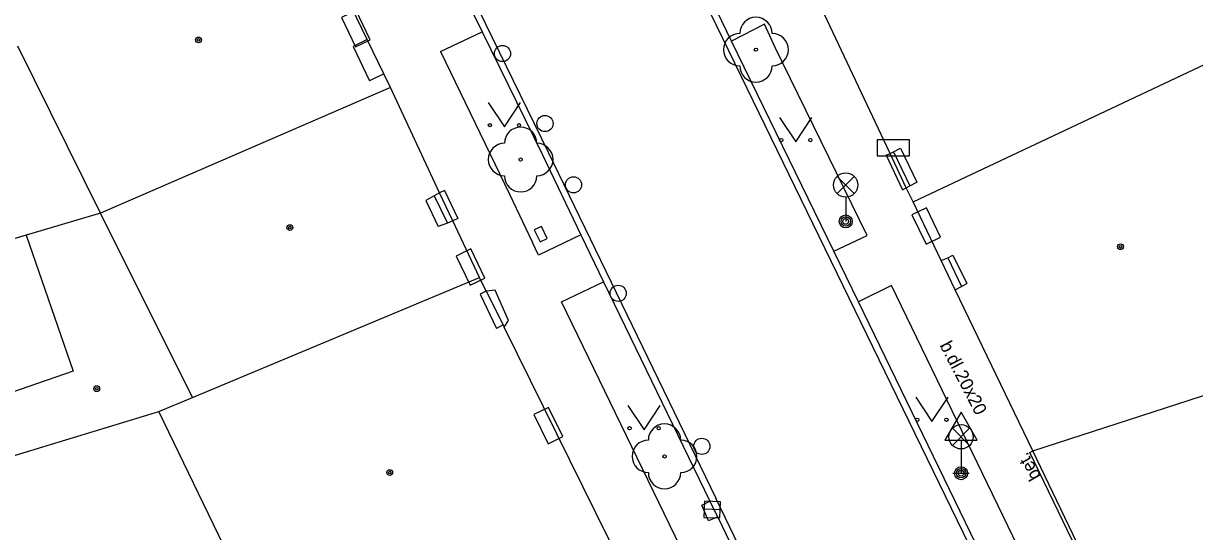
# Model space of a CAD drawing. Extents: x -595546 to -593986, y -1160845 to -1159202.
# Drawn here: x -595474.42 to -595438.29, y -1160147.77 to -1160132.09 of the extents above; entities that cross this region are included whole.
import ezdxf

# ---------------------------------------------------------------- set-up
doc = ezdxf.new("R2010")
doc.units = 0
for name, color, linetype in [('DOP - rozhrani ploch obecne', 7, 'Continuous'), ('Level 22', 7, 'Continuous'), ('Level 24', 7, 'Continuous'), ('Level 27', 7, 'Continuous'), ('Level 28', 7, 'Continuous'), ('Level 33', 7, 'Continuous'), ('Level 34', 7, 'Continuous'), ('Level 36', 7, 'Continuous'), ('Level 39', 7, 'Continuous'), ('slaboproud - povrch.  znaky a tel. budka skut. velikost', 7, 'Continuous'), ('TM - budovy zdene_ betonove - NP', 7, 'Continuous'), ('TM - budovy zdene_ betonove - VP', 7, 'Continuous'), ('TM - chodniky - VP', 7, 'Continuous'), ('TM - komunikace - VP', 7, 'Continuous'), ('TM - pomocna konstrukcni linie', 7, 'Continuous'), ('TM - popis povrchu', 7, 'Continuous'), ('TM - rozhrani mezi zpev. plochami mezi sebou - VP', 7, 'Continuous'), ('TM - rozhrani ploch obecne - VP', 7, 'Continuous'), ('TM - schody - NP', 7, 'Continuous'), ('TM - vstup do budovy - zdene_ betonove', 7, 'Continuous')]:
    doc.layers.add(name, color=color, linetype=linetype)

msp = doc.modelspace()

# ---------------------------------------------------------------- linework, layer by layer
at = {"layer": 'DOP - rozhrani ploch obecne'}
msp.add_lwpolyline([(-595474.34, -1160138.62), (-595477.76, -1160139.64)], dxfattribs=at)
at = {"layer": 'Level 22'}
for centre in [(-595451.82, -1160132.9), (-595459.08, -1160136.29), (-595454.64, -1160145.45)]:
    msp.add_circle(centre, 0.05, dxfattribs=at)
for centre, start, end in [((-595451.82, -1160132.4), 0, 180), ((-595452.32, -1160132.9), 90, 270), ((-595451.32, -1160132.9), 270, 90), ((-595451.82, -1160133.4), 180, 0), ((-595459.08, -1160135.79), 0, 180), ((-595459.58, -1160136.29), 90, 270), ((-595458.58, -1160136.29), 270, 90), ((-595459.08, -1160136.79), 180, 0), ((-595454.64, -1160144.95), 0, 180), ((-595455.14, -1160145.45), 90, 270), ((-595454.14, -1160145.45), 270, 90), ((-595454.64, -1160145.95), 180, 0)]:
    msp.add_arc(centre, 0.5, start, end, dxfattribs=at)
at = {"layer": 'Level 24'}
for points in [[(-595463.726, -1160132.593), (-595464.157, -1160131.69), (-595464.608, -1160131.905), (-595464.178, -1160132.808)], [(-595448.077, -1160136.178), (-595447.077, -1160136.178), (-595447.077, -1160135.678), (-595448.077, -1160135.678)], [(-595447.005, -1160138), (-595446.57, -1160138.9), (-595446.12, -1160138.682), (-595446.555, -1160137.782)], [(-595460.185, -1160139.951), (-595460.619, -1160139.05), (-595461.07, -1160139.267), (-595460.635, -1160140.168)], [(-595458.669, -1160144.161), (-595458.229, -1160145.059), (-595457.78, -1160144.839), (-595458.22, -1160143.941)]]:
    msp.add_lwpolyline(points, close=True, dxfattribs=at)
at = {"layer": 'Level 27'}
msp.add_line((-595452.92, -1160147.099), (-595453.42, -1160147.081), dxfattribs=at)
msp.add_lwpolyline([(-595452.911, -1160146.849), (-595453.411, -1160146.831), (-595453.429, -1160147.331), (-595452.929, -1160147.349)], close=True, dxfattribs=at)
at = {"layer": 'Level 28'}
for centre in [(-595459.64, -1160133.02), (-595458.33, -1160135.18), (-595457.45, -1160137.07), (-595456.07, -1160140.42), (-595453.49, -1160145.14)]:
    msp.add_circle(centre, 0.25, dxfattribs=at)
at = {"layer": 'Level 33'}
for p, q in [((-595449.315, -1160137.34), (-595448.785, -1160136.81)), ((-595449.315, -1160136.81), (-595448.785, -1160137.34)), ((-595449.05, -1160137.45), (-595449.05, -1160138.2)), ((-595445.755, -1160145.11), (-595445.225, -1160144.58)), ((-595445.755, -1160144.58), (-595445.225, -1160145.11)), ((-595445.49, -1160145.22), (-595445.49, -1160145.97))]:
    msp.add_line(p, q, dxfattribs=at)
for centre, radius in [((-595449.05, -1160137.075), 0.375), ((-595449.05, -1160138.2), 0.2), ((-595449.05, -1160138.2), 0.145), ((-595449.05, -1160138.2), 0.0876), ((-595445.49, -1160144.845), 0.375), ((-595445.49, -1160145.97), 0.2), ((-595445.49, -1160145.97), 0.145), ((-595445.49, -1160145.97), 0.0876)]:
    msp.add_circle(centre, radius, dxfattribs=at)
at = {"layer": 'Level 34'}
for p, q in [((-595445.49, -1160144.952), (-595445.49, -1160145.97)), ((-595445.74, -1160145.97), (-595445.24, -1160145.97))]:
    msp.add_line(p, q, dxfattribs=at)
msp.add_lwpolyline([(-595445.99, -1160144.952), (-595444.99, -1160144.952), (-595445.49, -1160144.086)], close=True, dxfattribs=at)
at = {"layer": 'Level 36'}
for points in [[(-595460.08, -1160134.53), (-595459.58, -1160135.28), (-595459.08, -1160134.53)], [(-595451.09, -1160134.99), (-595450.59, -1160135.74), (-595450.09, -1160134.99)], [(-595446.89, -1160143.62), (-595446.39, -1160144.37), (-595445.89, -1160143.62)], [(-595455.77, -1160143.88), (-595455.27, -1160144.63), (-595454.77, -1160143.88)]]:
    msp.add_lwpolyline(points, dxfattribs=at)
for centre in [(-595460.03, -1160135.23), (-595459.131, -1160135.23), (-595451.04, -1160135.69), (-595450.141, -1160135.69), (-595446.84, -1160144.32), (-595445.941, -1160144.32), (-595455.72, -1160144.58), (-595454.821, -1160144.58)]:
    msp.add_circle(centre, 0.05, dxfattribs=at)
at = {"layer": 'Level 39'}
for centre, radius in [((-595469.02, -1160132.6), 0.09), ((-595469.02, -1160132.6), 0.0398), ((-595466.2, -1160138.39), 0.09), ((-595466.2, -1160138.39), 0.0398), ((-595440.57, -1160138.98), 0.09), ((-595440.57, -1160138.98), 0.0398), ((-595472.16, -1160143.36), 0.09), ((-595472.16, -1160143.36), 0.0398), ((-595463.12, -1160145.95), 0.09), ((-595463.12, -1160145.95), 0.0398)]:
    msp.add_circle(centre, radius, dxfattribs=at)
at = {"layer": 'slaboproud - povrch.  znaky a tel. budka skut. velikost'}
for points in [[(-595458.44, -1160138.36), (-595458.66, -1160138.46)], [(-595458.66, -1160138.46), (-595458.48, -1160138.83)], [(-595458.26, -1160138.73), (-595458.44, -1160138.36)], [(-595458.48, -1160138.83), (-595458.26, -1160138.73)]]:
    msp.add_lwpolyline(points, dxfattribs=at)
at = {"layer": 'TM - budovy zdene_ betonove - NP'}
for points in [[(-595463.82, -1160132.59), (-595464.25, -1160132.8)], [(-595464.25, -1160132.8), (-595463.74, -1160133.86)], [(-595463.3, -1160133.65), (-595463.74, -1160133.86)], [(-595447.68, -1160136.1), (-595447.58, -1160136.05), (-595447.4, -1160135.96), (-595447.36, -1160135.94)], [(-595447.36, -1160135.94), (-595446.86, -1160136.99)], [(-595447.18, -1160137.16), (-595447.07, -1160137.1), (-595446.86, -1160136.99)], [(-595461.58, -1160137.32), (-595461.75, -1160137.41), (-595462.01, -1160137.55)], [(-595462.01, -1160137.55), (-595461.62, -1160138.36)], [(-595461.17, -1160138.18), (-595461.34, -1160138.25), (-595461.62, -1160138.36)], [(-595446.1, -1160139.41), (-595445.9, -1160139.32), (-595445.74, -1160139.24)], [(-595445.74, -1160139.24), (-595445.31, -1160140.12)], [(-595460.14, -1160140.35), (-595460.33, -1160140.44)], [(-595445.67, -1160140.31), (-595445.48, -1160140.21), (-595445.31, -1160140.12)], [(-595460.33, -1160140.44), (-595459.82, -1160141.5)], [(-595459.62, -1160141.39), (-595459.82, -1160141.5)]]:
    msp.add_lwpolyline(points, dxfattribs=at)
at = {"layer": 'TM - budovy zdene_ betonove - VP'}
for points in [[(-595463.82, -1160132.59), (-595465.92, -1160128.23)], [(-595447.68, -1160136.1), (-595447.78, -1160135.89), (-595449.79, -1160131.64)], [(-595472.04, -1160137.94), (-595474.59, -1160132.79)], [(-595446.97, -1160137.6), (-595437.96, -1160133.35)], [(-595463.1, -1160134.07), (-595463.3, -1160133.65)], [(-595463.1, -1160134.07), (-595472.04, -1160137.94)], [(-595461.58, -1160137.32), (-595463.1, -1160134.07)], [(-595446.97, -1160137.6), (-595447.18, -1160137.16)], [(-595446.1, -1160139.41), (-595446.97, -1160137.6)], [(-595472.04, -1160137.94), (-595474.34, -1160138.62)], [(-595469.21, -1160143.63), (-595472.04, -1160137.94)], [(-595460.35, -1160139.93), (-595461.17, -1160138.18)], [(-595474.34, -1160138.62), (-595472.89, -1160142.82)], [(-595469.21, -1160143.63), (-595460.35, -1160139.93)], [(-595460.14, -1160140.35), (-595460.35, -1160139.93)], [(-595443.28, -1160145.28), (-595445.67, -1160140.31)], [(-595455.95, -1160148.84), (-595459.59, -1160141.46)], [(-595443.28, -1160145.28), (-595433.6, -1160142.14)], [(-595472.89, -1160142.82), (-595476.17, -1160143.95)], [(-595470.24, -1160144.06), (-595469.21, -1160143.63)], [(-595476.47, -1160145.96), (-595470.24, -1160144.06)], [(-595465.94, -1160152.95), (-595470.24, -1160144.06)], [(-595440.67, -1160150.7), (-595443.28, -1160145.28)]]:
    msp.add_lwpolyline(points, dxfattribs=at)
at = {"layer": 'TM - chodniky - VP'}
for points in [[(-595461.55, -1160132.96), (-595460.27, -1160132.35)], [(-595451.56, -1160132.11), (-595452.57, -1160132.64)], [(-595448.39, -1160138.63), (-595451.23, -1160132.83), (-595451.56, -1160132.11)], [(-595461.55, -1160132.96), (-595459.42, -1160137.36), (-595458.71, -1160138.85)], [(-595458.53, -1160139.24), (-595458.71, -1160138.85)], [(-595457.22, -1160138.61), (-595458.53, -1160139.24)], [(-595449.42, -1160139.12), (-595448.39, -1160138.63)], [(-595457.82, -1160140.68), (-595456.52, -1160140.06)], [(-595447.64, -1160140.18), (-595448.66, -1160140.68)], [(-595442.18, -1160151.46), (-595447.64, -1160140.18)], [(-595452.48, -1160151.69), (-595457.82, -1160140.68)]]:
    msp.add_lwpolyline(points, dxfattribs=at)
at = {"layer": 'TM - komunikace - VP'}
for points in [[(-595460.72, -1160131.43), (-595460.27, -1160132.35)], [(-595452.57, -1160132.64), (-595453.03, -1160131.7)], [(-595460.27, -1160132.35), (-595458.41, -1160136.15), (-595457.22, -1160138.61)], [(-595449.42, -1160139.12), (-595452.57, -1160132.64)], [(-595457.22, -1160138.61), (-595456.52, -1160140.06)], [(-595448.66, -1160140.68), (-595449.42, -1160139.12)], [(-595456.52, -1160140.06), (-595453.24, -1160146.83)], [(-595442.76, -1160152.83), (-595443.2, -1160151.92), (-595448.66, -1160140.68)], [(-595453, -1160147.32), (-595453.28, -1160147.44), (-595453.49, -1160146.95), (-595453.24, -1160146.83)], [(-595451.18, -1160151.08), (-595451.26, -1160150.91), (-595451.7, -1160150.01), (-595453, -1160147.32)]]:
    msp.add_lwpolyline(points, dxfattribs=at)
at = {"layer": 'TM - pomocna konstrukcni linie'}
msp.add_lwpolyline([(-595453, -1160147.32), (-595453.24, -1160146.83)], dxfattribs=at)
at = {"layer": 'TM - rozhrani mezi zpev. plochami mezi sebou - VP'}
for points in [[(-595443.38, -1160152.01), (-595461.18, -1160115.4)], [(-595466.88, -1160118.34), (-595458.23, -1160136.06), (-595453.06, -1160146.74)], [(-595443.37, -1160145.33), (-595443.28, -1160145.28)], [(-595440.76, -1160150.74), (-595443.37, -1160145.33)], [(-595452.9, -1160147.06), (-595453.06, -1160146.74)], [(-595440.91, -1160171.75), (-595442.14, -1160169.22), (-595442.59, -1160168.3), (-595444.11, -1160165.17), (-595444.54, -1160164.26), (-595446.08, -1160161.11), (-595447.61, -1160157.96), (-595448.05, -1160157.06), (-595449.11, -1160154.88), (-595449.54, -1160153.97), (-595451.52, -1160149.92), (-595452.9, -1160147.06)]]:
    msp.add_lwpolyline(points, dxfattribs=at)
at = {"layer": 'TM - rozhrani ploch obecne - VP'}
for points in [[(-595447.8, -1160136.16), (-595447.68, -1160136.1)], [(-595447.8, -1160136.16), (-595447.3, -1160137.22)], [(-595461.43, -1160137.25), (-595461.58, -1160137.32)], [(-595461.43, -1160137.25), (-595461.02, -1160138.11)], [(-595447.3, -1160137.22), (-595447.18, -1160137.16)], [(-595461.02, -1160138.11), (-595461.17, -1160138.18)], [(-595459.87, -1160140.32), (-595460.14, -1160140.35)], [(-595459.45, -1160141.26), (-595459.87, -1160140.32)], [(-595459.59, -1160141.46), (-595459.45, -1160141.26)]]:
    msp.add_lwpolyline(points, dxfattribs=at)
at = {"layer": 'TM - schody - NP'}
for points in [[(-595447.58, -1160136.05), (-595447.07, -1160137.1)], [(-595461.75, -1160137.41), (-595461.34, -1160138.25)], [(-595445.9, -1160139.32), (-595445.48, -1160140.21)]]:
    msp.add_lwpolyline(points, dxfattribs=at)
at = {"layer": 'TM - vstup do budovy - zdene_ betonove'}
for points in [[(-595463.3, -1160133.65), (-595463.82, -1160132.59)], [(-595447.18, -1160137.16), (-595447.68, -1160136.1)], [(-595461.17, -1160138.18), (-595461.58, -1160137.32)], [(-595445.67, -1160140.31), (-595446.1, -1160139.41)], [(-595460.14, -1160140.35), (-595459.62, -1160141.39)], [(-595459.62, -1160141.39), (-595459.59, -1160141.46)]]:
    msp.add_lwpolyline(points, dxfattribs=at)

# ---------------------------------------------------------------- texts
at = {"layer": 'TM - popis povrchu'}
for s, rotation, p in [('b.dl.20x20', 297.3424, (-595446.16, -1160142.02)), ('bet.', 120, (-595443.01, -1160146.06))]:
    msp.add_text(s, height=0.4, rotation=rotation, dxfattribs=at).set_placement(p)

doc.saveas('drawing.dxf')
